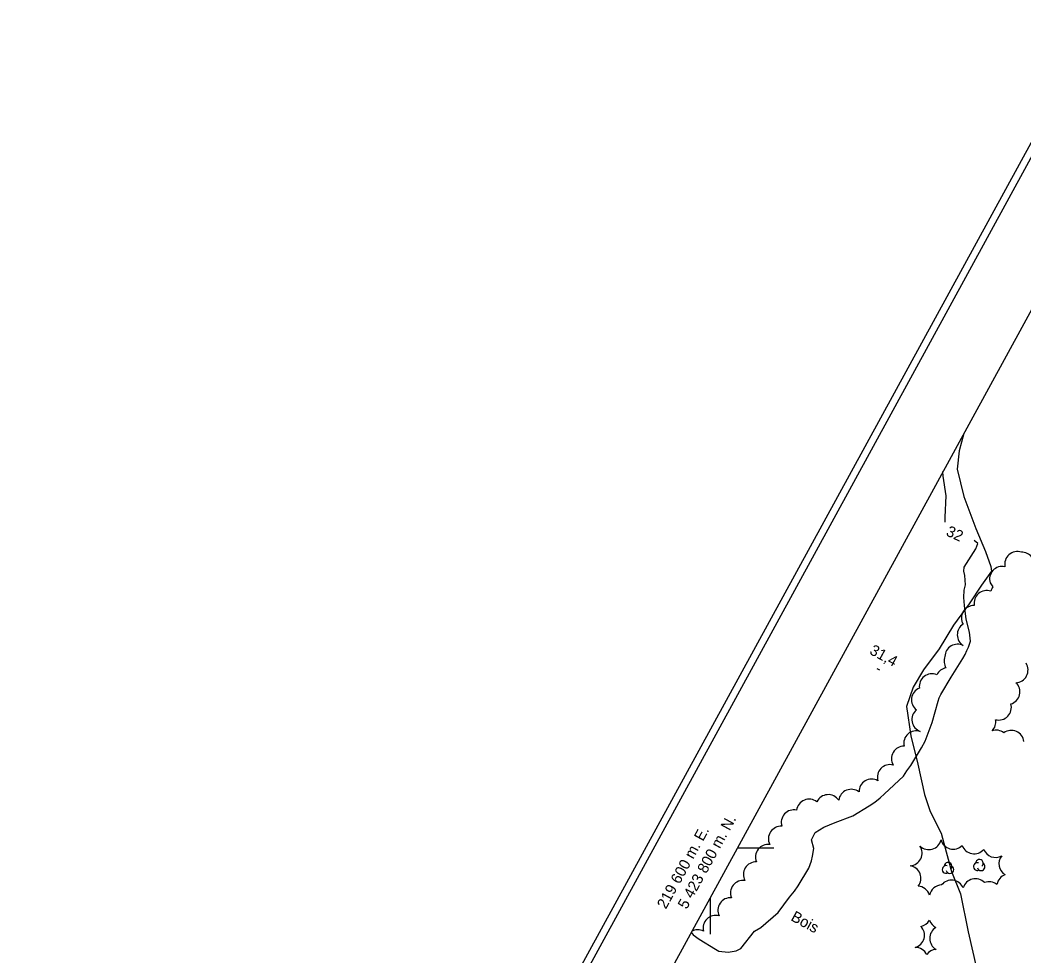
# Model space of a CAD drawing. Extents: x 219136 to 222520, y 5421589 to 5424530.
# Drawn here: x 219411 to 219686, y 5423770.3 to 5424026.8 of the extents above; entities that cross this region are included whole.
import ezdxf

# ---------------------------------------------------------------- set-up
doc = ezdxf.new("R2010")
doc.units = 0
for name, color, linetype in [('Level 2', 7, 'Continuous'), ('Level 22', 7, 'Continuous'), ('Level 3', 7, 'Continuous'), ('Level 44', 7, 'Continuous'), ('Level 60', 7, 'Continuous'), ('Level 61', 7, 'Continuous')]:
    doc.layers.add(name, color=color, linetype=linetype)

msp = doc.modelspace()

# ---------------------------------------------------------------- linework, layer by layer
at = {"layer": 'Level 2'}
for points in [[(219664.42, 5423889.24), (219664.38, 5423890.62), (219664.71, 5423896.4), (219663.89, 5423901.81), (219663.8, 5423903.13)], [(219669.6, 5423870.61), (219669.94, 5423872.08), (219669.91, 5423873.32), (219669.79, 5423874.59), (219669.53, 5423875.79), (219669.63, 5423876.84), (219672.76, 5423881.91), (219673.35, 5423883.39), (219672.37, 5423884.18)], [(219627.03, 5423794.43), (219627.75, 5423796.36), (219628.07, 5423797.71), (219628.4, 5423799.74), (219627.79, 5423802.2), (219628.8, 5423804.2), (219631.13, 5423805.6), (219634.23, 5423806.88), (219639.11, 5423808.77), (219643.55, 5423811.43), (219645.15, 5423812.48), (219646.6, 5423813.66), (219647.82, 5423814.8), (219652.95, 5423819.62), (219653.88, 5423821.06), (219654.95, 5423822.52), (219657.92, 5423827.38), (219658.88, 5423829.24), (219660.85, 5423834.29), (219662.45, 5423840.12), (219662.76, 5423841.09), (219663.17, 5423842.01), (219666, 5423846.78), (219669.23, 5423851.88), (219669.89, 5423852.98), (219670.33, 5423854.03), (219670.8, 5423854.96), (219671.33, 5423856.59), (219671.1, 5423859.09), (219670.17, 5423862.6), (219669.69, 5423866.41), (219669.56, 5423868.55), (219669.6, 5423870.61)], [(219594.82, 5423776.85), (219595.33, 5423776.16), (219596.97, 5423774.89), (219601.51, 5423772.19), (219602.43, 5423771.65), (219604.95, 5423771.34), (219607.1, 5423771.71), (219608.41, 5423772.39), (219612.19, 5423777.08), (219613.86, 5423778.16), (219618.66, 5423782.21), (219621.72, 5423786.41), (219623.1, 5423788.11), (219624.12, 5423789.52), (219627.03, 5423794.43)]]:
    msp.add_lwpolyline(points, dxfattribs=at)
at = {"layer": 'Level 22'}
msp.add_lwpolyline([(219669.48, 5423913.53), (219668.21, 5423908.78), (219667.65, 5423903.72), (219669.51, 5423896.24), (219672.82, 5423887.48), (219675.41, 5423881.18), (219676.88, 5423877.11), (219677.07, 5423875.78), (219674.39, 5423871.99), (219671, 5423866.81), (219666.72, 5423860.99), (219662.78, 5423854.46), (219658.45, 5423848.73), (219655.66, 5423844.01), (219653.85, 5423838.72), (219655.03, 5423830.64), (219656.92, 5423822.91), (219658.75, 5423814.58), (219660.27, 5423809.89), (219663.3, 5423803.99), (219664.63, 5423798.87), (219666.11, 5423793.45), (219668.63, 5423787.31), (219670.66, 5423776.92), (219673.02, 5423766.94)], dxfattribs=at)
at = {"layer": 'Level 3'}
msp.add_line((219645.67, 5423849.14), (219646.37, 5423848.76), dxfattribs=at)
at = {"layer": 'Level 44'}
for centre, radius, start, end in [((219684.18, 5423877.71), 3.46, 71.6106, 191.6106), ((219685.39, 5423877.53), 3.46, 344.4089, 91.8822), ((219680.03, 5423873.63), 3.46, 77.3776, 197.3776), ((219679.9, 5423873.99), 3.46, 203.7324, 225.8501), ((219675.78, 5423867.03), 3.46, 70.7012, 190.7012), ((219680.28, 5423869.45), 3.46, 143.7324, 165.8501), ((219672.32, 5423862.92), 3.46, 89.201, 209.2011), ((219671.18, 5423858.33), 3.46, 122.9298, 238.2509), ((219667.78, 5423852.3), 3.46, 62.9298, 178.2509), ((219667.55, 5423851.14), 3.46, 158.7117, 213.0988), ((219683.64, 5423848.68), 3.46, 272.4217, 32.4217), ((219660.78, 5423844.18), 3.46, 67.9218, 187.9218), ((219665.17, 5423845.83), 3.46, 98.7117, 153.0988), ((219681.41, 5423842.7), 3.46, 286.7006, 46.7006), ((219658.64, 5423840.49), 3.46, 111.8536, 231.8536), ((219679.07, 5423838.44), 3.46, 255.7935, 15.7935), ((219658.75, 5423835.13), 3.46, 130.4959, 250.4959), ((219674.81, 5423834.49), 3.46, 315.2533, 9.8585), ((219656.51, 5423828.58), 3.46, 71.8816, 191.8816), ((219678.35, 5423828.76), 3.46, 51.8889, 108.1488), ((219682.54, 5423828.69), 3.46, 6.259, 126.259), ((219653.14, 5423824.4), 3.46, 90.1707, 210.1707), ((219649.28, 5423819.3), 3.46, 75.6355, 195.6355), ((219644.26, 5423815.34), 3.46, 60.9034, 180.9034), ((219632.37, 5423811.08), 3.46, 34.2036, 154.2036), ((219638.67, 5423812.55), 3.46, 52.1403, 172.1403), ((219627.14, 5423809.84), 3.46, 52.3575, 172.3575), ((219622.96, 5423806.92), 3.46, 77.5013, 197.5013), ((219619.43, 5423802.42), 3.46, 86.3249, 206.3249), ((219615.87, 5423797.45), 3.46, 82.4865, 202.4865), ((219659.9, 5423802.94), 3.46, 226.3759, 346.3759), ((219666.6, 5423803.04), 3.46, 195.3179, 315.3179), ((219672.33, 5423801.78), 3.46, 199.8246, 319.8246), ((219654.62, 5423798.51), 3.46, 273.7317, 33.7317), ((219678.21, 5423800.79), 3.46, 201.0383, 298.9944), ((219612.58, 5423792.66), 3.46, 88.4214, 208.4214), ((219654.3, 5423791.63), 3.46, 320.8755, 80.8755), ((219664.65, 5423794.03), 1.05, 72.4499, 298.1385), ((219665.2, 5423794.91), 1.05, 310.6037, 178.0608), ((219673.22, 5423794.82), 1.05, 72.4499, 298.1385), ((219673.77, 5423795.7), 1.05, 310.6037, 178.0608), ((219674.26, 5423794.78), 1.05, 195.2714, 57.9557), ((219682.58, 5423795.58), 3.46, 141.0383, 238.9944), ((219665.69, 5423793.99), 1.05, 195.2714, 57.9557), ((219682.02, 5423789.37), 3.46, 110.8009, 171.0368), ((219609.05, 5423787.58), 3.46, 82.0642, 202.0642), ((219663.52, 5423786.33), 3.46, 91.913, 168.7704), ((219666.15, 5423787.66), 3.46, 22.1892, 142.1892), ((219672.7, 5423788.04), 3.46, 44.4343, 164.4343), ((219676.41, 5423787.23), 3.46, 50.8009, 111.0368), ((219656.81, 5423785.99), 3.46, 17.0077, 87.117), ((219605.59, 5423782.83), 3.46, 85.8575, 205.8575), ((219601.54, 5423777.98), 3.46, 74.4068, 194.4068), ((219657.1, 5423781.84), 3.46, 280.8363, 330.2022), ((219663.38, 5423781.25), 3.46, 199.086, 244.225), ((219596.63, 5423774.03), 3.46, 63.2433, 119.4649), ((219655.28, 5423776.02), 3.46, 285.7108, 44.3187), ((219663.62, 5423775.14), 3.46, 120.3061, 240.3061), ((219656.21, 5423769.22), 3.46, 25.2752, 89.9039), ((219662.15, 5423768.68), 3.46, 94.0602, 144.3037)]:
    msp.add_arc(centre, radius, start, end, dxfattribs=at)
at = {"layer": 'Level 60'}
for points in [[(219135.93, 5422982.66), (219981.09, 5424529.89), (222519.95, 5423143.06), (221674.79, 5421595.83), (219135.93, 5422982.66)], [(219138.65, 5422983.46), (219981.9, 5424527.19), (222517.24, 5423142.28), (221673.99, 5421598.55), (219138.65, 5422983.46)]]:
    msp.add_lwpolyline(points, dxfattribs=at)
msp.add_lwpolyline([(219164.83, 5422989.67), (219989.85, 5424500.03), (222033.74, 5423383.57), (221208.72, 5421873.21)], close=True, dxfattribs=at)
at = {"layer": 'Level 61'}
for p, q in [((219607.47, 5423800), (219617.47, 5423800)), ((219600, 5423786.33), (219600, 5423776.33))]:
    msp.add_line(p, q, dxfattribs=at)

# ---------------------------------------------------------------- texts
at = {"layer": 'Level 2'}
msp.add_text('32', height=3, rotation=335.1628, dxfattribs=at).set_placement((219664.42, 5423885.67))
at = {"layer": 'Level 3'}
msp.add_text('31,4', height=3, rotation=331.383, dxfattribs=at).set_placement((219643.45, 5423853.22))
at = {"layer": 'Level 44'}
msp.add_text('Bois', height=3, rotation=331.3547, dxfattribs=at).set_placement((219621.89, 5423780.2))
at = {"layer": 'Level 61'}
for s, p in [('5 423 800 m. N.', (219593.58, 5423782.93)), ('219 600 m. E.', (219587.89, 5423782.98))]:
    msp.add_text(s, height=3, rotation=61.3548, dxfattribs=at).set_placement(p)

doc.saveas('drawing.dxf')
